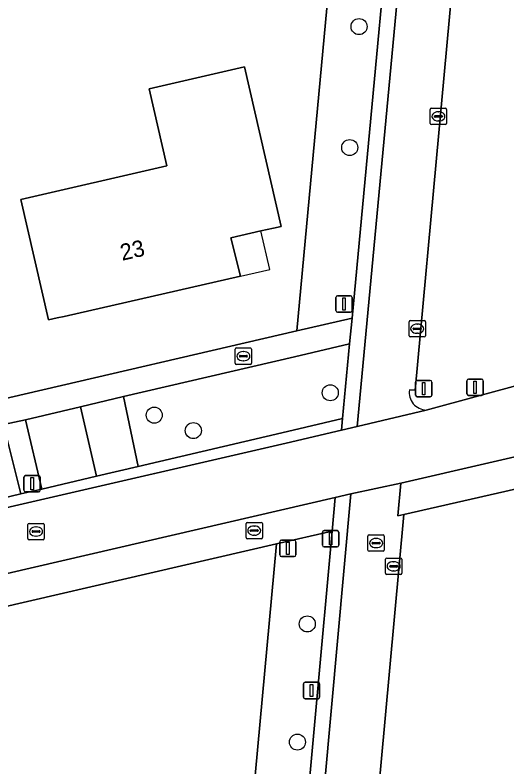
# Model space of a CAD drawing. Extents: x 156412 to 157779, y 382335 to 383768.
# Drawn here: x 156801.18 to 156831.19, y 383195.6 to 383241.47 of the extents above; entities that cross this region are included whole.
import ezdxf

# ---------------------------------------------------------------- set-up
doc = ezdxf.new("R2010")
doc.units = 0
for name, color, linetype in [('IMGEO_Berm_groen', 7, 'Continuous'), ('IMGEO_Boom', 7, 'Continuous'), ('IMGEO_Brandkraan', 7, 'Continuous'), ('IMGEO_Erf', 7, 'Continuous'), ('IMGEO_Fietspad_gesloten', 7, 'Continuous'), ('IMGEO_Groenvoorziening', 7, 'Continuous'), ('IMGEO_Kolk', 7, 'Continuous'), ('IMGEO_Lichtmast', 7, 'Continuous'), ('IMGEO_Pand', 7, 'Continuous'), ('IMGEO_Pand_nummerreeks', 7, 'Continuous'), ('IMGEO_Pand_overbouw', 7, 'Continuous'), ('IMGEO_Parkeervlak_open', 7, 'Continuous'), ('IMGEO_Rijbaan_lokaal_gesloten', 7, 'Continuous'), ('IMGEO_Rijbaan_lokaal_open', 7, 'Continuous'), ('IMGEO_Rioolput', 7, 'Continuous'), ('IMGEO_Verkeersbordpaal', 7, 'Continuous'), ('IMGEO_Voetpad_open', 7, 'Continuous')]:
    doc.layers.add(name, color=color, linetype=linetype)

msp = doc.modelspace()

# ---------------------------------------------------------------- linework, layer by layer
at = {"layer": 'IMGEO_Berm_groen'}
for points in [[(156830.563, 383276.081), (156830.461, 383274.97), (156830.78, 383274.941), (156828.551, 383250.802), (156828.482, 383250), (156825.585, 383218.585), (156825.238, 383218.606)], [(156826.264, 383217.377), (156838.657, 383220.734)]]:
    msp.add_lwpolyline(points, dxfattribs=at)
for points in [[(156821.592, 383221.418), (156818.22, 383220.63), (156807.798, 383218.194), (156808.688, 383213.936), (156817.797, 383216.075), (156821.166, 383216.866)], [(156801.823, 383216.781), (156800.475, 383216.503), (156801.544, 383212.259), (156802.812, 383212.557)], [(156812.833, 383162.636), (156813.296, 383162.479), (156814.053, 383161.831), (156814.515, 383160.757), (156814.553, 383159.18), (156814.29, 383156.253), (156815.065, 383156.157), (156814.998, 383155.583), (156815.629, 383155.504), (156815.798, 383157.487), (156815.938, 383159.132), (156816.695, 383168.028), (156820.529, 383209.995), (156817.138, 383209.21)]]:
    msp.add_lwpolyline(points, close=True, dxfattribs=at)
msp.add_arc((156826.303, 383218.453), 1.076, 171.8112, 267.9008, dxfattribs=at)
at = {"layer": 'IMGEO_Boom'}
for centre in [(156822.165, 383240.763), (156821.595, 383233.384), (156820.413, 383218.43), (156809.675, 383217.063), (156812.057, 383216.119), (156819.009, 383204.327), (156818.407, 383197.122)]:
    msp.add_circle(centre, 0.489, dxfattribs=at)
at = {"layer": 'IMGEO_Brandkraan'}
for p, q in [((156815.272, 383209.594), (156815.272, 383210.446)), ((156815.347, 383210.52), (156816.199, 383210.52)), ((156815.76, 383210.3), (156815.785, 383210.3)), ((156816.273, 383210.446), (156816.273, 383209.594)), ((156815.531, 383210.014), (156815.531, 383210.026)), ((156815.969, 383209.977), (156815.571, 383209.977)), ((156815.574, 383210.063), (156815.972, 383210.063)), ((156815.783, 383209.74), (156815.758, 383209.74)), ((156816.015, 383210.026), (156816.015, 383210.014)), ((156816.199, 383209.52), (156815.347, 383209.52))]:
    msp.add_line(p, q, dxfattribs=at)
for points in [[(156815.272, 383209.594), (156815.272, 383210.446)], [(156815.347, 383210.52), (156816.199, 383210.52)], [(156816.273, 383210.446), (156816.273, 383209.594)], [(156816.199, 383209.52), (156815.347, 383209.52)]]:
    msp.add_lwpolyline(points, dxfattribs=at)
for centre, radius, start, end in [((156815.349, 383210.444), 0.0765, 91.552, 178.448), ((156815.349, 383210.444), 0.0765, 91.552, 178.448), ((156816.197, 383210.444), 0.0765, 1.552, 88.448), ((156816.197, 383210.444), 0.0765, 1.552, 88.448), ((156815.571, 383210.023), 0.0403, 85.8775, 175.7526), ((156815.568, 383210.013), 0.0366, 178.938, 274.7102), ((156815.972, 383210.02), 0.043, 264.8664, 352.4533), ((156815.976, 383210.025), 0.0386, 1.7309, 96.639), ((156815.349, 383209.596), 0.0765, 181.552, 268.448), ((156815.349, 383209.596), 0.0765, 181.552, 268.448), ((156816.197, 383209.596), 0.0765, 271.552, 358.448), ((156816.197, 383209.596), 0.0765, 271.552, 358.448)]:
    msp.add_arc(centre, radius, start, end, dxfattribs=at)
for centre, major_axis, ratio, start_param, end_param in [((156815.759, 383210.02), (-0.387, 0.002), 0.722429, 4.712389, 7.853982), ((156815.784, 383210.02), (-0.39, 0.002), 0.717154, 1.570796, 4.712389)]:
    msp.add_ellipse(centre, major_axis=major_axis, ratio=ratio, start_param=start_param, end_param=end_param, dxfattribs=at)
at = {"layer": 'IMGEO_Erf'}
for points in [[(156760.292, 383249.999), (156762.97, 383238.494), (156769.441, 383210.846), (156800.862, 383218.136), (156818.365, 383222.197), (156821.291, 383253.732)], [(156841.584, 383214.801), (156824.899, 383211.011), (156820.377, 383161.671), (156855.66, 383156.552), (156842.236, 383214.933)], [(156766.052, 383159.486), (156770.185, 383158.983), (156771.05, 383161.723), (156771.524, 383162.778), (156772.199, 383163.749), (156773.286, 383164.868), (156774.718, 383165.84), (156775.997, 383166.375), (156777.352, 383166.611), (156779.844, 383166.588), (156785.011, 383166.137), (156791.925, 383165.226), (156803.157, 383163.812), (156811.842, 383162.971), (156812.833, 383162.636), (156817.138, 383209.21), (156645.034, 383169.363), (156646.445, 383163.733), (156655.646, 383159.241)]]:
    msp.add_lwpolyline(points, dxfattribs=at)
msp.add_lwpolyline([(156810.446, 383232.262), (156809.366, 383236.97), (156815.184, 383238.305), (156817.416, 383228.581), (156816.947, 383228.473), (156816.179, 383228.297), (156814.345, 383227.884), (156814.933, 383225.536), (156804.184, 383223.09), (156803.754, 383222.992), (156803.23, 383222.873), (156801.538, 383230.218)], close=True, dxfattribs=at)
at = {"layer": 'IMGEO_Fietspad_gesloten'}
for points in [[(156827.517, 383275.462), (156827.42, 383274.005), (156825.75, 383255.841), (156825.205, 383250), (156822.054, 383216.381), (156826.264, 383217.377)], [(156825.238, 383218.606), (156825.585, 383218.585), (156828.482, 383250), (156828.551, 383250.802)], [(156818.568, 383140.747), (156819.153, 383147.584), (156819.434, 383150.863), (156819.577, 383152.541), (156819.942, 383156.806), (156820.09, 383158.539), (156820.377, 383161.671), (156824.899, 383211.011), (156824.538, 383210.929), (156824.718, 383212.905), (156821.67, 383212.256), (156816.852, 383159.002), (156816.709, 383157.337), (156811.984, 383101.301), (156811.684, 383097.718), (156811.397, 383094.278)]]:
    msp.add_lwpolyline(points, dxfattribs=at)
msp.add_arc((156826.303, 383218.453), 1.076, 171.8112, 267.9008, dxfattribs=at)
at = {"layer": 'IMGEO_Groenvoorziening'}
msp.add_lwpolyline([(156824.221, 383282.135), (156822.66, 383281.759), (156823.506, 383277.873), (156822.607, 383267.123), (156822.041, 383266.507), (156822.195, 383265.847), (156822.196, 383265.844), (156822.42, 383265.896), (156822.465, 383265.701), (156821.811, 383259.063), (156821.291, 383253.732), (156818.365, 383222.197), (156821.738, 383222.98), (156825.109, 383258.948)], dxfattribs=at)
at = {"layer": 'IMGEO_Kolk'}
for p, q in [((156826.506, 383234.863), (156826.506, 383235.715)), ((156826.581, 383235.789), (156827.433, 383235.789)), ((156826.994, 383235.569), (156827.019, 383235.569)), ((156827.507, 383235.715), (156827.507, 383234.863)), ((156826.765, 383235.283), (156826.765, 383235.295)), ((156827.203, 383235.246), (156826.805, 383235.246)), ((156826.808, 383235.332), (156827.206, 383235.332)), ((156827.017, 383235.009), (156826.992, 383235.009)), ((156827.249, 383235.295), (156827.249, 383235.283)), ((156827.433, 383234.789), (156826.581, 383234.789)), ((156825.213, 383221.91), (156825.213, 383222.762)), ((156825.288, 383222.836), (156826.14, 383222.836)), ((156825.701, 383222.616), (156825.726, 383222.616)), ((156826.214, 383222.762), (156826.214, 383221.91)), ((156825.472, 383222.33), (156825.472, 383222.342)), ((156825.91, 383222.293), (156825.512, 383222.293)), ((156825.515, 383222.379), (156825.913, 383222.379)), ((156825.724, 383222.056), (156825.699, 383222.056)), ((156825.956, 383222.342), (156825.956, 383222.33)), ((156826.14, 383221.836), (156825.288, 383221.836)), ((156823.851, 383208.343), (156824.703, 383208.343)), ((156823.776, 383207.417), (156823.776, 383208.269)), ((156824.035, 383207.837), (156824.035, 383207.849)), ((156824.078, 383207.886), (156824.476, 383207.886)), ((156824.264, 383208.123), (156824.289, 383208.123)), ((156824.519, 383207.849), (156824.519, 383207.837)), ((156824.777, 383208.269), (156824.777, 383207.417)), ((156824.473, 383207.8), (156824.075, 383207.8)), ((156824.287, 383207.563), (156824.262, 383207.563)), ((156824.703, 383207.343), (156823.851, 383207.343))]:
    msp.add_line(p, q, dxfattribs=at)
for points in [[(156826.506, 383234.863), (156826.506, 383235.715)], [(156826.581, 383235.789), (156827.433, 383235.789)], [(156827.507, 383235.715), (156827.507, 383234.863)], [(156827.433, 383234.789), (156826.581, 383234.789)], [(156825.213, 383221.91), (156825.213, 383222.762)], [(156825.288, 383222.836), (156826.14, 383222.836)], [(156826.214, 383222.762), (156826.214, 383221.91)], [(156826.14, 383221.836), (156825.288, 383221.836)], [(156823.851, 383208.343), (156824.703, 383208.343)], [(156823.776, 383207.417), (156823.776, 383208.269)], [(156824.777, 383208.269), (156824.777, 383207.417)], [(156824.703, 383207.343), (156823.851, 383207.343)]]:
    msp.add_lwpolyline(points, dxfattribs=at)
for centre, radius, start, end in [((156826.583, 383235.713), 0.0765, 91.552, 178.448), ((156826.583, 383235.713), 0.0765, 91.552, 178.448), ((156827.431, 383235.713), 0.0765, 1.552, 88.448), ((156827.431, 383235.713), 0.0765, 1.552, 88.448), ((156826.805, 383235.292), 0.0403, 85.8775, 175.7526), ((156826.802, 383235.282), 0.0366, 178.938, 274.7102), ((156827.206, 383235.289), 0.043, 264.8664, 352.4533), ((156827.21, 383235.294), 0.0386, 1.7309, 96.639), ((156826.583, 383234.865), 0.0765, 181.552, 268.448), ((156826.583, 383234.865), 0.0765, 181.552, 268.448), ((156827.431, 383234.865), 0.0765, 271.552, 358.448), ((156827.431, 383234.865), 0.0765, 271.552, 358.448), ((156825.29, 383222.76), 0.0765, 91.552, 178.448), ((156825.29, 383222.76), 0.0765, 91.552, 178.448), ((156826.138, 383222.76), 0.0765, 1.552, 88.448), ((156826.138, 383222.76), 0.0765, 1.552, 88.448), ((156825.512, 383222.339), 0.0403, 85.8775, 175.7526), ((156825.509, 383222.329), 0.0366, 178.938, 274.7102), ((156825.913, 383222.336), 0.043, 264.8664, 352.4533), ((156825.917, 383222.341), 0.0386, 1.7309, 96.639), ((156825.29, 383221.912), 0.0765, 181.552, 268.448), ((156825.29, 383221.912), 0.0765, 181.552, 268.448), ((156826.138, 383221.912), 0.0765, 271.552, 358.448), ((156826.138, 383221.912), 0.0765, 271.552, 358.448), ((156823.853, 383208.267), 0.0765, 91.552, 178.448), ((156823.853, 383208.267), 0.0765, 91.552, 178.448), ((156824.701, 383208.267), 0.0765, 1.552, 88.448), ((156824.701, 383208.267), 0.0765, 1.552, 88.448), ((156824.075, 383207.846), 0.0403, 85.8775, 175.7526), ((156824.072, 383207.836), 0.0366, 178.938, 274.7102), ((156824.476, 383207.843), 0.043, 264.8664, 352.4533), ((156824.48, 383207.848), 0.0386, 1.7309, 96.639), ((156823.853, 383207.419), 0.0765, 181.552, 268.448), ((156823.853, 383207.419), 0.0765, 181.552, 268.448), ((156824.701, 383207.419), 0.0765, 271.552, 358.448), ((156824.701, 383207.419), 0.0765, 271.552, 358.448)]:
    msp.add_arc(centre, radius, start, end, dxfattribs=at)
for centre, major_axis, ratio, start_param, end_param in [((156826.993, 383235.289), (-0.387, 0.002), 0.722429, 4.712389, 7.853982), ((156827.018, 383235.289), (-0.39, 0.002), 0.717154, 1.570796, 4.712389), ((156825.7, 383222.336), (-0.387, 0.002), 0.722429, 4.712389, 7.853982), ((156825.725, 383222.336), (-0.39, 0.002), 0.717154, 1.570796, 4.712389), ((156824.263, 383207.843), (-0.387, 0.002), 0.722429, 4.712389, 7.853982), ((156824.288, 383207.843), (-0.39, 0.002), 0.717154, 1.570796, 4.712389)]:
    msp.add_ellipse(centre, major_axis=major_axis, ratio=ratio, start_param=start_param, end_param=end_param, dxfattribs=at)
at = {"layer": 'IMGEO_Lichtmast'}
for p, q in [((156820.851, 383224.341), (156821.641, 383224.341)), ((156821.641, 383224.341), (156820.851, 383224.341)), ((156820.751, 383223.441), (156820.751, 383224.241)), ((156820.751, 383224.241), (156820.751, 383223.441)), ((156821.741, 383224.241), (156821.741, 383223.441)), ((156821.741, 383223.441), (156821.741, 383224.241)), ((156821.641, 383223.341), (156820.851, 383223.341)), ((156820.851, 383223.341), (156821.641, 383223.341)), ((156801.828, 383213.38), (156802.618, 383213.38)), ((156802.618, 383213.38), (156801.828, 383213.38)), ((156801.728, 383212.48), (156801.728, 383213.28)), ((156801.728, 383213.28), (156801.728, 383212.48)), ((156802.718, 383213.28), (156802.718, 383212.48)), ((156802.718, 383212.48), (156802.718, 383213.28)), ((156802.618, 383212.38), (156801.828, 383212.38)), ((156801.828, 383212.38), (156802.618, 383212.38)), ((156818.772, 383199.868), (156818.772, 383200.668)), ((156818.772, 383200.668), (156818.772, 383199.868)), ((156818.872, 383200.768), (156819.662, 383200.768)), ((156819.662, 383200.768), (156818.872, 383200.768)), ((156819.762, 383200.668), (156819.762, 383199.868)), ((156819.762, 383199.868), (156819.762, 383200.668)), ((156819.662, 383199.768), (156818.872, 383199.768)), ((156818.872, 383199.768), (156819.662, 383199.768))]:
    msp.add_line(p, q, dxfattribs=at)
for points in [[(156821.171, 383224.216), (156821.321, 383224.216), (156821.321, 383223.466), (156821.171, 383223.466), (156821.171, 383224.216)], [(156802.148, 383213.255), (156802.298, 383213.255), (156802.298, 383212.505), (156802.148, 383212.505), (156802.148, 383213.255)], [(156819.192, 383200.643), (156819.342, 383200.643), (156819.342, 383199.893), (156819.192, 383199.893), (156819.192, 383200.643)]]:
    msp.add_lwpolyline(points, dxfattribs=at)
for centre, start, end in [((156820.851, 383224.241), 90, 180), ((156820.851, 383224.241), 90, 180), ((156821.641, 383224.241), 0, 90), ((156821.641, 383224.241), 360, 90), ((156820.851, 383223.441), 180, 270), ((156820.851, 383223.441), 180, 270), ((156821.641, 383223.441), 270, 0), ((156821.641, 383223.441), 270, 0), ((156801.828, 383213.28), 90, 180), ((156801.828, 383213.28), 90, 180), ((156802.618, 383213.28), 0, 90), ((156802.618, 383213.28), 360, 90), ((156801.828, 383212.48), 180, 270), ((156801.828, 383212.48), 180, 270), ((156802.618, 383212.48), 270, 0), ((156802.618, 383212.48), 270, 0), ((156818.872, 383200.668), 90, 180), ((156818.872, 383200.668), 90, 180), ((156819.662, 383200.668), 0, 90), ((156819.662, 383200.668), 360, 90), ((156818.872, 383199.868), 180, 270), ((156818.872, 383199.868), 180, 270), ((156819.662, 383199.868), 270, 0), ((156819.662, 383199.868), 270, 0)]:
    msp.add_arc(centre, 0.1, start, end, dxfattribs=at)
at = {"layer": 'IMGEO_Pand'}
msp.add_lwpolyline([(156803.754, 383222.992), (156804.184, 383223.09), (156814.933, 383225.536), (156814.345, 383227.884), (156816.179, 383228.297), (156816.947, 383228.473), (156817.416, 383228.581), (156815.184, 383238.305), (156809.366, 383236.97), (156810.446, 383232.262), (156801.538, 383230.218), (156803.23, 383222.873)], close=True, dxfattribs=at)
at = {"layer": 'IMGEO_Pand_overbouw'}
msp.add_lwpolyline([(156816.719, 383225.942), (156816.179, 383228.297), (156814.345, 383227.884), (156814.933, 383225.536)], close=True, dxfattribs=at)
at = {"layer": 'IMGEO_Parkeervlak_open'}
msp.add_lwpolyline([(156808.688, 383213.936), (156807.798, 383218.194), (156805.177, 383217.566), (156806.151, 383213.341)], close=True, dxfattribs=at)
at = {"layer": 'IMGEO_Rijbaan_lokaal_gesloten'}
for points in [[(156838.657, 383220.734), (156826.264, 383217.377), (156822.054, 383216.381), (156821.099, 383216.155), (156817.73, 383215.358), (156801.681, 383211.646), (156751.021, 383199.928), (156734.433, 383196.086), (156729.763, 383195.017), (156730.65, 383191.175), (156820.712, 383212.034)], [(156820.712, 383212.034), (156821.67, 383212.256), (156824.718, 383212.905), (156841.342, 383216.765)]]:
    msp.add_lwpolyline(points, dxfattribs=at)
at = {"layer": 'IMGEO_Rijbaan_lokaal_open'}
for points in [[(156805.177, 383217.566), (156801.823, 383216.781), (156802.812, 383212.557), (156806.151, 383213.341)], [(156800.475, 383216.503), (156797.135, 383215.72), (156798.212, 383211.477), (156801.544, 383212.259)]]:
    msp.add_lwpolyline(points, close=True, dxfattribs=at)
msp.add_lwpolyline([(156734.433, 383196.086), (156751.021, 383199.928), (156801.681, 383211.646), (156817.73, 383215.358), (156821.099, 383216.155), (156821.166, 383216.866), (156817.797, 383216.075), (156808.688, 383213.936), (156806.151, 383213.341), (156802.812, 383212.557), (156801.544, 383212.259), (156798.212, 383211.477), (156795.691, 383210.893), (156787.381, 383208.985), (156784.031, 383208.195), (156781.525, 383207.616), (156770.751, 383205.116), (156766.961, 383204.244), (156763.476, 383203.428), (156750.778, 383200.476), (156748.307, 383199.936)], dxfattribs=at)
at = {"layer": 'IMGEO_Rioolput'}
for p, q in [((156814.685, 383221.161), (156815.537, 383221.161)), ((156814.61, 383220.235), (156814.61, 383221.087)), ((156814.869, 383220.655), (156814.869, 383220.667)), ((156814.912, 383220.704), (156815.31, 383220.704)), ((156815.098, 383220.941), (156815.123, 383220.941)), ((156815.353, 383220.667), (156815.353, 383220.655)), ((156815.611, 383221.087), (156815.611, 383220.235)), ((156815.307, 383220.618), (156814.909, 383220.618)), ((156815.121, 383220.381), (156815.096, 383220.381)), ((156815.537, 383220.161), (156814.685, 383220.161)), ((156801.963, 383209.538), (156801.963, 383210.39)), ((156802.038, 383210.464), (156802.89, 383210.464)), ((156802.451, 383210.244), (156802.476, 383210.244)), ((156802.964, 383210.39), (156802.964, 383209.538)), ((156802.222, 383209.958), (156802.222, 383209.97)), ((156802.66, 383209.921), (156802.262, 383209.921)), ((156802.265, 383210.007), (156802.663, 383210.007)), ((156802.474, 383209.684), (156802.449, 383209.684)), ((156802.706, 383209.97), (156802.706, 383209.958)), ((156822.705, 383208.834), (156822.705, 383209.686)), ((156822.78, 383209.76), (156823.632, 383209.76)), ((156823.706, 383209.686), (156823.706, 383208.834)), ((156802.89, 383209.464), (156802.038, 383209.464)), ((156822.964, 383209.254), (156822.964, 383209.266)), ((156823.402, 383209.217), (156823.004, 383209.217)), ((156823.007, 383209.303), (156823.405, 383209.303)), ((156823.193, 383209.54), (156823.218, 383209.54)), ((156823.448, 383209.266), (156823.448, 383209.254)), ((156823.632, 383208.76), (156822.78, 383208.76)), ((156823.216, 383208.98), (156823.191, 383208.98))]:
    msp.add_line(p, q, dxfattribs=at)
for points in [[(156814.685, 383221.161), (156815.537, 383221.161)], [(156814.61, 383220.235), (156814.61, 383221.087)], [(156815.611, 383221.087), (156815.611, 383220.235)], [(156815.537, 383220.161), (156814.685, 383220.161)], [(156801.963, 383209.538), (156801.963, 383210.39)], [(156802.038, 383210.464), (156802.89, 383210.464)], [(156802.964, 383210.39), (156802.964, 383209.538)], [(156822.705, 383208.834), (156822.705, 383209.686)], [(156822.78, 383209.76), (156823.632, 383209.76)], [(156823.706, 383209.686), (156823.706, 383208.834)], [(156802.89, 383209.464), (156802.038, 383209.464)], [(156823.632, 383208.76), (156822.78, 383208.76)]]:
    msp.add_lwpolyline(points, dxfattribs=at)
for centre, radius, start, end in [((156814.687, 383221.085), 0.0765, 91.552, 178.448), ((156814.687, 383221.085), 0.0765, 91.552, 178.448), ((156815.535, 383221.085), 0.0765, 1.552, 88.448), ((156815.535, 383221.085), 0.0765, 1.552, 88.448), ((156814.909, 383220.664), 0.0403, 85.8775, 175.7526), ((156815.314, 383220.666), 0.0386, 1.7309, 96.639), ((156814.687, 383220.237), 0.0765, 181.552, 268.448), ((156814.687, 383220.237), 0.0765, 181.552, 268.448), ((156814.906, 383220.654), 0.0366, 178.938, 274.7102), ((156815.31, 383220.661), 0.043, 264.8664, 352.4533), ((156815.535, 383220.237), 0.0765, 271.552, 358.448), ((156815.535, 383220.237), 0.0765, 271.552, 358.448), ((156802.04, 383210.388), 0.0765, 91.552, 178.448), ((156802.04, 383210.388), 0.0765, 91.552, 178.448), ((156802.888, 383210.388), 0.0765, 1.552, 88.448), ((156802.888, 383210.388), 0.0765, 1.552, 88.448), ((156802.262, 383209.967), 0.0403, 85.8775, 175.7526), ((156802.259, 383209.957), 0.0366, 178.938, 274.7102), ((156802.663, 383209.964), 0.043, 264.8664, 352.4533), ((156802.667, 383209.969), 0.0386, 1.7309, 96.639), ((156822.782, 383209.684), 0.0765, 91.552, 178.448), ((156822.782, 383209.684), 0.0765, 91.552, 178.448), ((156823.63, 383209.684), 0.0765, 1.552, 88.448), ((156823.63, 383209.684), 0.0765, 1.552, 88.448), ((156802.04, 383209.54), 0.0765, 181.552, 268.448), ((156802.04, 383209.54), 0.0765, 181.552, 268.448), ((156802.888, 383209.54), 0.0765, 271.552, 358.448), ((156802.888, 383209.54), 0.0765, 271.552, 358.448), ((156823.004, 383209.263), 0.0403, 85.8775, 175.7526), ((156823.001, 383209.253), 0.0366, 178.938, 274.7102), ((156823.405, 383209.26), 0.043, 264.8664, 352.4533), ((156823.409, 383209.265), 0.0386, 1.7309, 96.639), ((156822.782, 383208.836), 0.0765, 181.552, 268.448), ((156822.782, 383208.836), 0.0765, 181.552, 268.448), ((156823.63, 383208.836), 0.0765, 271.552, 358.448), ((156823.63, 383208.836), 0.0765, 271.552, 358.448)]:
    msp.add_arc(centre, radius, start, end, dxfattribs=at)
for centre, major_axis, ratio, start_param, end_param in [((156815.097, 383220.661), (-0.387, 0.002), 0.722429, 4.712389, 7.853982), ((156815.122, 383220.661), (-0.39, 0.002), 0.717154, 1.570796, 4.712389), ((156802.45, 383209.964), (-0.387, 0.002), 0.722429, 4.712389, 7.853982), ((156802.475, 383209.964), (-0.39, 0.002), 0.717154, 1.570796, 4.712389), ((156823.192, 383209.26), (-0.387, 0.002), 0.722429, 4.712389, 7.853982), ((156823.217, 383209.26), (-0.39, 0.002), 0.717154, 1.570796, 4.712389)]:
    msp.add_ellipse(centre, major_axis=major_axis, ratio=ratio, start_param=start_param, end_param=end_param, dxfattribs=at)
at = {"layer": 'IMGEO_Verkeersbordpaal'}
for p, q in [((156825.616, 383218.283), (156825.616, 383219.083)), ((156825.616, 383219.083), (156825.616, 383218.283)), ((156825.716, 383219.183), (156826.506, 383219.183)), ((156826.506, 383219.183), (156825.716, 383219.183)), ((156826.606, 383219.083), (156826.606, 383218.283)), ((156826.606, 383218.283), (156826.606, 383219.083)), ((156828.746, 383218.364), (156828.746, 383219.164)), ((156828.746, 383219.164), (156828.746, 383218.364)), ((156828.846, 383219.264), (156829.636, 383219.264)), ((156829.636, 383219.264), (156828.846, 383219.264)), ((156829.736, 383219.164), (156829.736, 383218.364)), ((156829.736, 383218.364), (156829.736, 383219.164)), ((156826.506, 383218.183), (156825.716, 383218.183)), ((156825.716, 383218.183), (156826.506, 383218.183)), ((156829.636, 383218.264), (156828.846, 383218.264)), ((156828.846, 383218.264), (156829.636, 383218.264)), ((156819.936, 383209.124), (156819.936, 383209.924)), ((156819.936, 383209.924), (156819.936, 383209.124)), ((156820.036, 383210.024), (156820.826, 383210.024)), ((156820.826, 383210.024), (156820.036, 383210.024)), ((156820.926, 383209.924), (156820.926, 383209.124)), ((156820.926, 383209.124), (156820.926, 383209.924)), ((156817.328, 383208.54), (156817.328, 383209.34)), ((156817.328, 383209.34), (156817.328, 383208.54)), ((156817.428, 383209.44), (156818.218, 383209.44)), ((156818.218, 383209.44), (156817.428, 383209.44)), ((156818.318, 383209.34), (156818.318, 383208.54)), ((156818.318, 383208.54), (156818.318, 383209.34)), ((156820.826, 383209.024), (156820.036, 383209.024)), ((156820.036, 383209.024), (156820.826, 383209.024)), ((156818.218, 383208.44), (156817.428, 383208.44)), ((156817.428, 383208.44), (156818.218, 383208.44))]:
    msp.add_line(p, q, dxfattribs=at)
for points in [[(156826.036, 383219.058), (156826.186, 383219.058), (156826.186, 383218.308), (156826.036, 383218.308), (156826.036, 383219.058)], [(156829.166, 383219.139), (156829.316, 383219.139), (156829.316, 383218.389), (156829.166, 383218.389), (156829.166, 383219.139)], [(156820.356, 383209.899), (156820.506, 383209.899), (156820.506, 383209.149), (156820.356, 383209.149), (156820.356, 383209.899)], [(156817.748, 383209.315), (156817.898, 383209.315), (156817.898, 383208.565), (156817.748, 383208.565), (156817.748, 383209.315)]]:
    msp.add_lwpolyline(points, dxfattribs=at)
for centre, start, end in [((156825.716, 383219.083), 90, 180), ((156825.716, 383219.083), 90, 180), ((156826.506, 383219.083), 0, 90), ((156826.506, 383219.083), 360, 90), ((156828.846, 383219.164), 90, 180), ((156828.846, 383219.164), 90, 180), ((156829.636, 383219.164), 0, 90), ((156829.636, 383219.164), 360, 90), ((156825.716, 383218.283), 180, 270), ((156825.716, 383218.283), 180, 270), ((156826.506, 383218.283), 270, 0), ((156826.506, 383218.283), 270, 0), ((156828.846, 383218.364), 180, 270), ((156828.846, 383218.364), 180, 270), ((156829.636, 383218.364), 270, 0), ((156829.636, 383218.364), 270, 0), ((156820.036, 383209.924), 90, 180), ((156820.036, 383209.924), 90, 180), ((156820.826, 383209.924), 0, 90), ((156820.826, 383209.924), 360, 90), ((156817.428, 383209.34), 90, 180), ((156817.428, 383209.34), 90, 180), ((156818.218, 383209.34), 0, 90), ((156818.218, 383209.34), 360, 90), ((156820.036, 383209.124), 180, 270), ((156820.036, 383209.124), 180, 270), ((156820.826, 383209.124), 270, 0), ((156820.826, 383209.124), 270, 0), ((156817.428, 383208.54), 180, 270), ((156817.428, 383208.54), 180, 270), ((156818.218, 383208.54), 270, 0), ((156818.218, 383208.54), 270, 0)]:
    msp.add_arc(centre, 0.1, start, end, dxfattribs=at)
at = {"layer": 'IMGEO_Voetpad_open'}
for points in [[(156826.538, 383274.826), (156825.109, 383258.948), (156821.738, 383222.98), (156821.592, 383221.418), (156821.166, 383216.866), (156821.099, 383216.155), (156822.054, 383216.381), (156825.205, 383250)], [(156783.03, 383212.43), (156786.386, 383213.206), (156794.657, 383215.139), (156797.135, 383215.72), (156800.475, 383216.503), (156801.823, 383216.781), (156805.177, 383217.566), (156807.798, 383218.194), (156818.22, 383220.63), (156821.592, 383221.418), (156821.738, 383222.98), (156818.365, 383222.197), (156800.862, 383218.136), (156769.441, 383210.846)], [(156841.342, 383216.765), (156824.718, 383212.905), (156824.538, 383210.929), (156824.899, 383211.011), (156841.584, 383214.801)]]:
    msp.add_lwpolyline(points, dxfattribs=at)
for points in [[(156643.447, 383168.996), (156645.034, 383169.363), (156817.138, 383209.21), (156820.529, 383209.995), (156820.712, 383212.034), (156730.65, 383191.175), (156622.676, 383166.166), (156623.023, 383164.267)], [(156821.67, 383212.256), (156820.712, 383212.034), (156820.529, 383209.995), (156816.695, 383168.028), (156815.938, 383159.132), (156815.798, 383157.487), (156815.629, 383155.504), (156815.489, 383153.853), (156814.404, 383141.091), (156811.041, 383101.398), (156811.984, 383101.301), (156816.709, 383157.337), (156816.852, 383159.002)]]:
    msp.add_lwpolyline(points, close=True, dxfattribs=at)

# ---------------------------------------------------------------- texts
at = {"layer": 'IMGEO_Pand_nummerreeks'}
msp.add_text('23', height=1, rotation=12.8207, dxfattribs=at).set_placement((156807.717, 383226.478))

doc.saveas('drawing.dxf')
